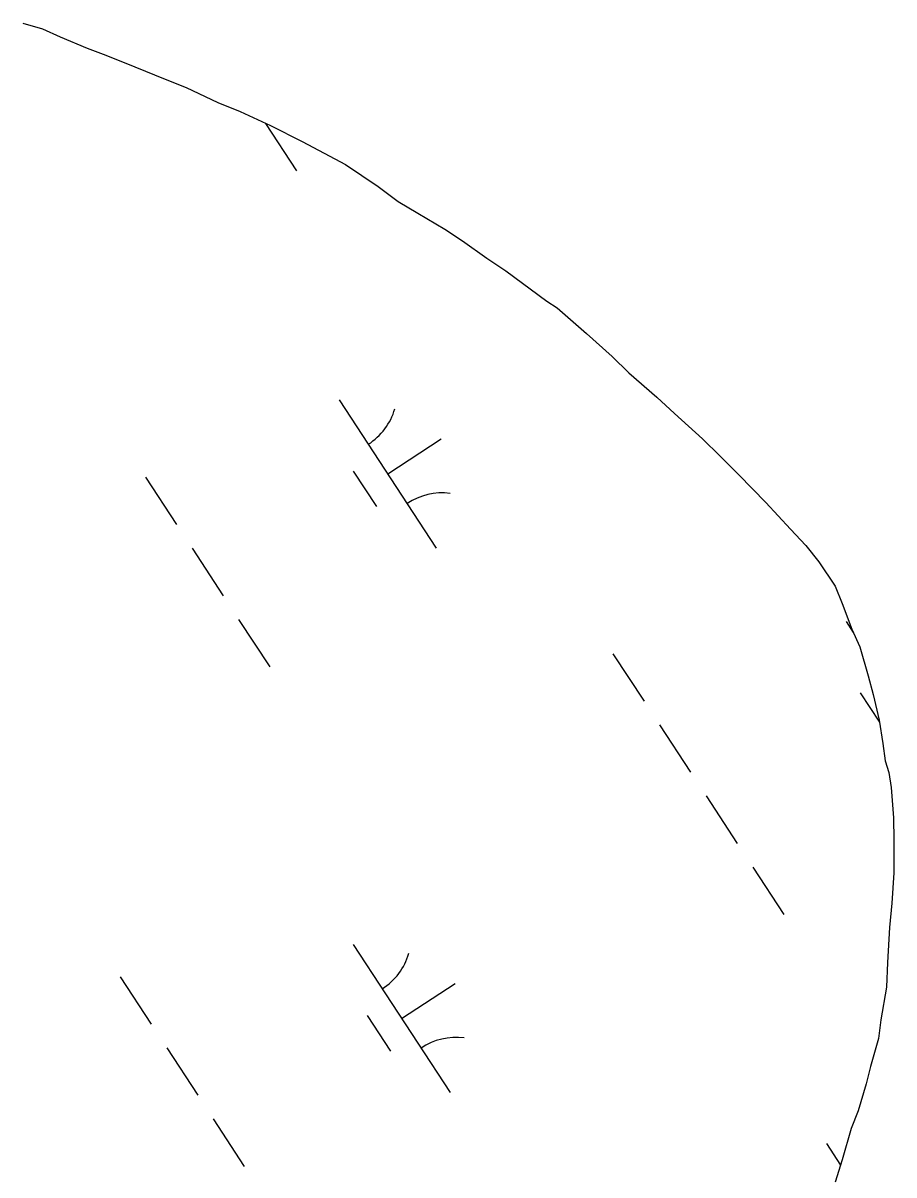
# Model space of a CAD drawing. Extents: x 3945642 to 3966284, y 206476 to 228921.
# Drawn here: x 3957545.2 to 3957791.1, y 221988.3 to 222313.5 of the extents above; entities that cross this region are included whole.
import ezdxf

# ---------------------------------------------------------------- set-up
doc = ezdxf.new("R2010")
doc.units = 0
doc.layers.add('V-TOPO-SHOR', color=7, linetype='Continuous')
doc.layers.add('V-WETL-SWMP', color=7, linetype='Continuous')

msp = doc.modelspace()

# ---------------------------------------------------------------- linework, layer by layer
at = {"layer": 'V-TOPO-SHOR'}
for points in [[(3957545.16, 222313.46), (3957550.77, 222311.85), (3957555.72, 222309.57), (3957563.31, 222306.32), (3957568.59, 222304.38), (3957576.83, 222301.14), (3957585.41, 222297.57), (3957591.35, 222295.3), (3957600.26, 222291.07), (3957606.53, 222288.47), (3957615.11, 222284.57), (3957624.02, 222280.02), (3957630.3, 222276.76), (3957636.24, 222273.51), (3957645.49, 222267.31), (3957651.11, 222263.06), (3957656.73, 222259.8), (3957664.33, 222255.24), (3957669.28, 222251.98), (3957676.22, 222247.08), (3957681.51, 222243.49), (3957693.08, 222235), (3957696.05, 222233.05), (3957704.32, 222225.85), (3957711.6, 222219.31), (3957716.24, 222214.73), (3957724.18, 222207.87), (3957729.14, 222203.29), (3957737.08, 222196.09), (3957742.05, 222191.18), (3957747.35, 222185.95), (3957754.96, 222178.1), (3957761.92, 222170.57), (3957766.22, 222165.98), (3957769.87, 222161.4), (3957774.52, 222154.51), (3957776.52, 222149.59), (3957779.2, 222142.36), (3957781.53, 222137.44), (3957783.88, 222129.22), (3957785.23, 222123.96), (3957786.92, 222116.73), (3957787.95, 222110.16), (3957788.63, 222105.22), (3957789.64, 222101.94), (3957790.32, 222097.67), (3957791.03, 222089.11), (3957791.07, 222082.86), (3957791.12, 222073.64), (3957790.51, 222065.08), (3957789.9, 222058.17), (3957789.29, 222048.29), (3957789.01, 222041.37)], [(3957789.01, 222041.37), (3957787.41, 222032.15), (3957786.79, 222026.88), (3957784.53, 222018.97), (3957783.24, 222014.02), (3957780.98, 222006.44), (3957779.04, 222001.49), (3957776.46, 221992.59), (3957774.52, 221986.32)]]:
    msp.add_lwpolyline(points, dxfattribs=at)
at = {"layer": 'V-WETL-SWMP'}
for p, q in [((3957613.73, 222285.14), (3957622.49, 222271.76)), ((3957634.51, 222207.12), (3957661.91, 222165.29)), ((3957648.21, 222186.2), (3957663.27, 222196.07)), ((3957579.82, 222185.28), (3957588.59, 222171.89)), ((3957638.47, 222186.99), (3957645.04, 222176.96)), ((3957592.97, 222165.2), (3957601.74, 222151.82)), ((3957606.12, 222145.13), (3957614.89, 222131.74)), ((3957777.58, 222144.57), (3957779.63, 222141.45)), ((3957711.79, 222135.45), (3957720.56, 222122.07)), ((3957781.54, 222124.45), (3957787.02, 222116.09)), ((3957724.94, 222115.37), (3957733.71, 222101.99)), ((3957738.09, 222095.3), (3957746.86, 222081.91)), ((3957751.25, 222075.22), (3957760.01, 222061.84)), ((3957638.45, 222053.42), (3957665.84, 222011.6)), ((3957572.65, 222044.3), (3957581.42, 222030.91)), ((3957652.14, 222032.51), (3957667.2, 222042.37)), ((3957642.4, 222033.3), (3957648.98, 222023.26)), ((3957585.8, 222024.22), (3957594.57, 222010.84)), ((3957598.95, 222004.15), (3957607.72, 221990.76)), ((3957772.03, 221997.2), (3957776.01, 221991.13))]:
    msp.add_line(p, q, dxfattribs=at)
msp.add_lwpolyline([(3957545.17, 222313.46), (3957550.77, 222311.84), (3957555.72, 222309.57), (3957563.31, 222306.32), (3957568.59, 222304.38), (3957576.83, 222301.14), (3957585.41, 222297.57), (3957591.35, 222295.3), (3957600.26, 222291.07), (3957606.53, 222288.47), (3957615.11, 222284.57), (3957624.02, 222280.02), (3957630.3, 222276.76), (3957636.24, 222273.51), (3957645.49, 222267.31), (3957651.11, 222263.06), (3957656.73, 222259.8), (3957664.33, 222255.24), (3957669.28, 222251.98), (3957676.22, 222247.08), (3957681.51, 222243.49), (3957693.08, 222235), (3957696.05, 222233.05), (3957704.32, 222225.85), (3957711.6, 222219.31), (3957716.24, 222214.73), (3957724.18, 222207.87), (3957729.14, 222203.29), (3957737.08, 222196.09), (3957742.05, 222191.18), (3957747.35, 222185.95), (3957754.96, 222178.1), (3957761.92, 222170.57), (3957766.22, 222165.98), (3957769.87, 222161.4), (3957774.52, 222154.51), (3957776.52, 222149.59), (3957779.2, 222142.36), (3957781.53, 222137.44), (3957783.88, 222129.22), (3957785.23, 222123.96), (3957786.92, 222116.73), (3957787.95, 222110.16), (3957788.63, 222105.22), (3957789.64, 222101.94), (3957790.32, 222097.66), (3957791.03, 222089.11), (3957791.07, 222082.86), (3957791.12, 222073.64), (3957790.51, 222065.08), (3957789.9, 222058.17), (3957789.29, 222048.29), (3957789.01, 222041.37), (3957787.42, 222032.15), (3957786.79, 222026.88), (3957784.53, 222018.97), (3957783.24, 222014.02), (3957780.98, 222006.44), (3957779.04, 222001.49), (3957776.46, 221992.59), (3957774.52, 221986.32)], dxfattribs=at)
for centre, start, end in [((3957633.27, 222209.44), 302.4575, 344.0011), ((3957663.55, 222163.23), 82.4574, 124.0011), ((3957637.21, 222055.75), 302.4575, 344.0011), ((3957667.48, 222009.54), 82.4574, 124.0011)]:
    msp.add_arc(centre, 17.62, start, end, dxfattribs=at)

doc.saveas('drawing.dxf')
